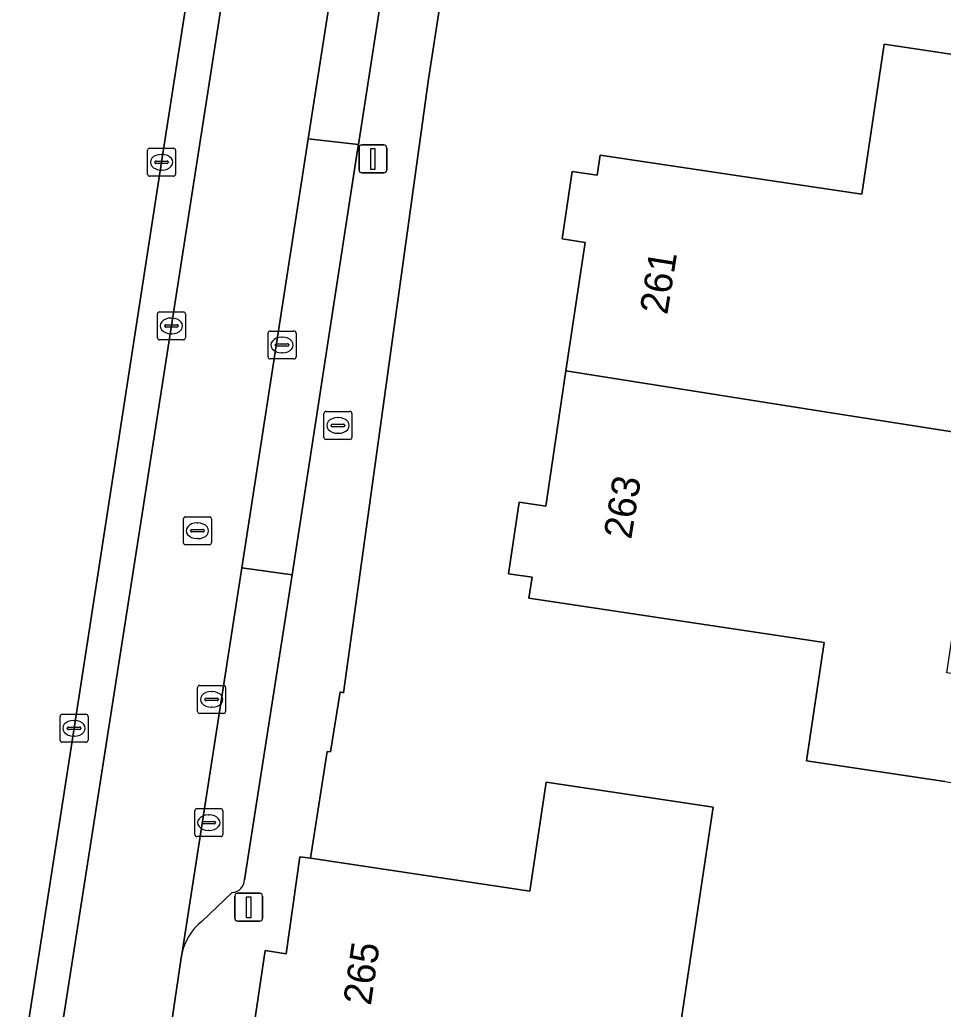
# Model space of a CAD drawing. Extents: x 161483 to 162250, y 379484 to 380833.
# Drawn here: x 161668.81 to 161701.83, y 380594.49 to 380629.86 of the extents above; entities that cross this region are included whole.
import ezdxf

# ---------------------------------------------------------------- set-up
doc = ezdxf.new("R2010")
doc.units = 0
for name, color, linetype in [('IMGEO_Berm_open', 7, 'Continuous'), ('IMGEO_Brandkraan', 7, 'Continuous'), ('IMGEO_Erf', 7, 'Continuous'), ('IMGEO_Kolk', 7, 'Continuous'), ('IMGEO_Lichtmast', 7, 'Continuous'), ('IMGEO_Pand', 7, 'Continuous'), ('IMGEO_Pand_nummerreeks', 7, 'Continuous'), ('IMGEO_Parkeervlak_open', 7, 'Continuous'), ('IMGEO_Rijbaan_lokaal_open', 7, 'Continuous'), ('IMGEO_Rijbaan_regionaal_gesloten', 7, 'Continuous'), ('IMGEO_Rioolput', 7, 'Continuous'), ('IMGEO_Voetpad_open', 7, 'Continuous')]:
    doc.layers.add(name, color=color, linetype=linetype)

msp = doc.modelspace()

# ---------------------------------------------------------------- linework, layer by layer
at = {"layer": 'IMGEO_Berm_open'}
msp.add_lwpolyline([(161680.68, 380668.409), (161680.22, 380665.224), (161677.535, 380648.259), (161673.878, 380624.77), (161670.749, 380604.536), (161668.85, 380592.276), (161670.019, 380592.12), (161670.173, 380593.181), (161670.306, 380593.817), (161673.164, 380612.049), (161679.792, 380654.611), (161681.911, 380668.265), (161681.466, 380668.839)], dxfattribs=at)
at = {"layer": 'IMGEO_Brandkraan'}
for p, q in [((161679.685, 380614.934), (161679.685, 380615.786)), ((161679.76, 380615.86), (161680.612, 380615.86)), ((161680.173, 380615.64), (161680.198, 380615.64)), ((161680.686, 380615.786), (161680.686, 380614.934)), ((161679.944, 380615.354), (161679.944, 380615.366)), ((161680.382, 380615.317), (161679.984, 380615.317)), ((161679.987, 380615.403), (161680.385, 380615.403)), ((161680.428, 380615.366), (161680.428, 380615.354)), ((161680.196, 380615.08), (161680.171, 380615.08)), ((161680.612, 380614.86), (161679.76, 380614.86)), ((161675.168, 380605.141), (161675.168, 380605.993)), ((161675.243, 380606.067), (161676.095, 380606.067)), ((161675.656, 380605.847), (161675.681, 380605.847)), ((161676.169, 380605.993), (161676.169, 380605.141)), ((161675.427, 380605.561), (161675.427, 380605.573)), ((161675.865, 380605.524), (161675.467, 380605.524)), ((161675.47, 380605.61), (161675.868, 380605.61)), ((161675.911, 380605.573), (161675.911, 380605.561)), ((161676.095, 380605.067), (161675.243, 380605.067)), ((161675.679, 380605.287), (161675.654, 380605.287))]:
    msp.add_line(p, q, dxfattribs=at)
for points in [[(161679.685, 380614.934), (161679.685, 380615.786)], [(161679.76, 380615.86), (161680.612, 380615.86)], [(161680.686, 380615.786), (161680.686, 380614.934)], [(161680.612, 380614.86), (161679.76, 380614.86)], [(161675.168, 380605.141), (161675.168, 380605.993)], [(161675.243, 380606.067), (161676.095, 380606.067)], [(161676.169, 380605.993), (161676.169, 380605.141)], [(161676.095, 380605.067), (161675.243, 380605.067)]]:
    msp.add_lwpolyline(points, dxfattribs=at)
for centre, radius, start, end in [((161679.762, 380615.784), 0.0765, 91.552, 178.448), ((161679.762, 380615.784), 0.0765, 91.552, 178.448), ((161680.61, 380615.784), 0.0765, 1.552, 88.448), ((161680.61, 380615.784), 0.0765, 1.552, 88.448), ((161679.984, 380615.363), 0.0403, 85.8775, 175.7526), ((161679.981, 380615.353), 0.0366, 178.938, 274.7102), ((161680.385, 380615.36), 0.043, 264.8664, 352.4533), ((161680.389, 380615.365), 0.0386, 1.7309, 96.639), ((161679.762, 380614.936), 0.0765, 181.552, 268.448), ((161679.762, 380614.936), 0.0765, 181.552, 268.448), ((161680.61, 380614.936), 0.0765, 271.552, 358.448), ((161680.61, 380614.936), 0.0765, 271.552, 358.448), ((161675.245, 380605.991), 0.0765, 91.552, 178.448), ((161675.245, 380605.991), 0.0765, 91.552, 178.448), ((161676.093, 380605.991), 0.0765, 1.552, 88.448), ((161676.093, 380605.991), 0.0765, 1.552, 88.448), ((161675.467, 380605.57), 0.0403, 85.8775, 175.7526), ((161675.464, 380605.56), 0.0366, 178.938, 274.7102), ((161675.868, 380605.567), 0.043, 264.8664, 352.4533), ((161675.872, 380605.572), 0.0386, 1.7309, 96.639), ((161675.245, 380605.143), 0.0765, 181.552, 268.448), ((161675.245, 380605.143), 0.0765, 181.552, 268.448), ((161676.093, 380605.143), 0.0765, 271.552, 358.448), ((161676.093, 380605.143), 0.0765, 271.552, 358.448)]:
    msp.add_arc(centre, radius, start, end, dxfattribs=at)
for centre, major_axis, ratio, start_param, end_param in [((161680.172, 380615.36), (-0.387, 0.002), 0.722429, 4.712389, 7.853982), ((161680.197, 380615.36), (-0.39, 0.002), 0.717154, 1.570796, 4.712389), ((161675.655, 380605.567), (-0.387, 0.002), 0.722429, 4.712389, 7.853982), ((161675.68, 380605.567), (-0.39, 0.002), 0.717154, 1.570796, 4.712389)]:
    msp.add_ellipse(centre, major_axis=major_axis, ratio=ratio, start_param=start_param, end_param=end_param, dxfattribs=at)
at = {"layer": 'IMGEO_Erf'}
for points in [[(161684.141, 380632.376), (161683.425, 380627.743), (161680.38, 380605.802), (161680.26, 380605.833), (161679.923, 380603.696), (161679.803, 380603.707), (161679.209, 380599.887), (161687.051, 380598.715), (161687.633, 380602.612), (161692.578, 380601.873), (161693.597, 380601.721), (161691.87, 380590.21), (161699.267, 380589.1), (161699.623, 380591.473), (161710.946, 380589.774), (161710.382, 380586.016), (161711.341, 380585.872), (161711.262, 380585.528), (161724.808, 380583.386), (161754.33, 380578.833)], [(161701.887, 380602.635), (161696.942, 380603.375), (161697.574, 380607.607), (161687.013, 380609.186), (161687.125, 380609.934), (161686.281, 380610.06), (161686.663, 380612.618), (161687.614, 380612.476), (161688.336, 380617.311), (161689.023, 380621.906), (161688.204, 380622.029), (161688.564, 380624.435), (161689.451, 380624.302), (161689.558, 380625.022), (161694.504, 380624.283), (161698.915, 380623.623), (161699.718, 380628.991), (161703.687, 380628.398)]]:
    msp.add_lwpolyline(points, dxfattribs=at)
at = {"layer": 'IMGEO_Kolk'}
for p, q in [((161673.377, 380624.344), (161673.377, 380625.196)), ((161673.452, 380625.27), (161674.304, 380625.27)), ((161674.378, 380625.196), (161674.378, 380624.344)), ((161673.865, 380625.05), (161673.89, 380625.05)), ((161673.636, 380624.764), (161673.636, 380624.776)), ((161674.074, 380624.727), (161673.676, 380624.727)), ((161673.679, 380624.813), (161674.077, 380624.813)), ((161673.888, 380624.49), (161673.863, 380624.49)), ((161674.12, 380624.776), (161674.12, 380624.764)), ((161674.304, 380624.27), (161673.452, 380624.27)), ((161673.73, 380618.494), (161673.73, 380619.346)), ((161673.805, 380619.42), (161674.657, 380619.42)), ((161674.218, 380619.2), (161674.243, 380619.2)), ((161674.731, 380619.346), (161674.731, 380618.494)), ((161673.989, 380618.914), (161673.989, 380618.926)), ((161674.427, 380618.877), (161674.029, 380618.877)), ((161674.032, 380618.963), (161674.43, 380618.963)), ((161674.473, 380618.926), (161674.473, 380618.914)), ((161674.241, 380618.64), (161674.216, 380618.64)), ((161677.686, 380617.811), (161677.686, 380618.663)), ((161677.761, 380618.737), (161678.613, 380618.737)), ((161678.174, 380618.517), (161678.199, 380618.517)), ((161678.687, 380618.663), (161678.687, 380617.811)), ((161674.657, 380618.42), (161673.805, 380618.42)), ((161677.945, 380618.231), (161677.945, 380618.243)), ((161678.383, 380618.194), (161677.985, 380618.194)), ((161677.988, 380618.28), (161678.386, 380618.28)), ((161678.429, 380618.243), (161678.429, 380618.231)), ((161678.197, 380617.957), (161678.172, 380617.957)), ((161678.613, 380617.737), (161677.761, 380617.737)), ((161670.323, 380605.036), (161671.175, 380605.036)), ((161670.248, 380604.11), (161670.248, 380604.962)), ((161670.736, 380604.816), (161670.761, 380604.816)), ((161671.249, 380604.962), (161671.249, 380604.11)), ((161670.507, 380604.53), (161670.507, 380604.542)), ((161670.945, 380604.493), (161670.547, 380604.493)), ((161670.55, 380604.579), (161670.948, 380604.579)), ((161670.991, 380604.542), (161670.991, 380604.53)), ((161671.175, 380604.036), (161670.323, 380604.036)), ((161670.759, 380604.256), (161670.734, 380604.256)), ((161675.067, 380600.737), (161675.067, 380601.589)), ((161675.142, 380601.663), (161675.994, 380601.663)), ((161676.068, 380601.589), (161676.068, 380600.737)), ((161675.326, 380601.157), (161675.326, 380601.169)), ((161675.764, 380601.12), (161675.366, 380601.12)), ((161675.369, 380601.206), (161675.767, 380601.206)), ((161675.555, 380601.443), (161675.58, 380601.443)), ((161675.81, 380601.169), (161675.81, 380601.157)), ((161675.578, 380600.883), (161675.553, 380600.883)), ((161675.994, 380600.663), (161675.142, 380600.663))]:
    msp.add_line(p, q, dxfattribs=at)
for points in [[(161673.377, 380624.344), (161673.377, 380625.196)], [(161673.452, 380625.27), (161674.304, 380625.27)], [(161674.378, 380625.196), (161674.378, 380624.344)], [(161674.304, 380624.27), (161673.452, 380624.27)], [(161673.73, 380618.494), (161673.73, 380619.346)], [(161673.805, 380619.42), (161674.657, 380619.42)], [(161674.731, 380619.346), (161674.731, 380618.494)], [(161677.686, 380617.811), (161677.686, 380618.663)], [(161677.761, 380618.737), (161678.613, 380618.737)], [(161678.687, 380618.663), (161678.687, 380617.811)], [(161674.657, 380618.42), (161673.805, 380618.42)], [(161678.613, 380617.737), (161677.761, 380617.737)], [(161670.323, 380605.036), (161671.175, 380605.036)], [(161670.248, 380604.11), (161670.248, 380604.962)], [(161671.249, 380604.962), (161671.249, 380604.11)], [(161671.175, 380604.036), (161670.323, 380604.036)], [(161675.067, 380600.737), (161675.067, 380601.589)], [(161675.142, 380601.663), (161675.994, 380601.663)], [(161676.068, 380601.589), (161676.068, 380600.737)], [(161675.994, 380600.663), (161675.142, 380600.663)]]:
    msp.add_lwpolyline(points, dxfattribs=at)
for centre, radius, start, end in [((161673.454, 380625.194), 0.0765, 91.552, 178.448), ((161673.454, 380625.194), 0.0765, 91.552, 178.448), ((161674.302, 380625.194), 0.0765, 1.552, 88.448), ((161674.302, 380625.194), 0.0765, 1.552, 88.448), ((161673.676, 380624.773), 0.0403, 85.8775, 175.7526), ((161673.673, 380624.763), 0.0366, 178.938, 274.7102), ((161674.077, 380624.77), 0.043, 264.8664, 352.4533), ((161674.081, 380624.775), 0.0386, 1.7309, 96.639), ((161673.454, 380624.346), 0.0765, 181.552, 268.448), ((161673.454, 380624.346), 0.0765, 181.552, 268.448), ((161674.302, 380624.346), 0.0765, 271.552, 358.448), ((161674.302, 380624.346), 0.0765, 271.552, 358.448), ((161673.807, 380619.344), 0.0765, 91.552, 178.448), ((161673.807, 380619.344), 0.0765, 91.552, 178.448), ((161674.655, 380619.344), 0.0765, 1.552, 88.448), ((161674.655, 380619.344), 0.0765, 1.552, 88.448), ((161674.029, 380618.923), 0.0403, 85.8775, 175.7526), ((161674.026, 380618.913), 0.0366, 178.938, 274.7102), ((161674.43, 380618.92), 0.043, 264.8664, 352.4533), ((161674.434, 380618.925), 0.0386, 1.7309, 96.639), ((161673.807, 380618.496), 0.0765, 181.552, 268.448), ((161673.807, 380618.496), 0.0765, 181.552, 268.448), ((161674.655, 380618.496), 0.0765, 271.552, 358.448), ((161674.655, 380618.496), 0.0765, 271.552, 358.448), ((161677.763, 380618.661), 0.0765, 91.552, 178.448), ((161677.763, 380618.661), 0.0765, 91.552, 178.448), ((161678.611, 380618.661), 0.0765, 1.552, 88.448), ((161678.611, 380618.661), 0.0765, 1.552, 88.448), ((161677.985, 380618.24), 0.0403, 85.8775, 175.7526), ((161677.982, 380618.23), 0.0366, 178.938, 274.7102), ((161678.386, 380618.237), 0.043, 264.8664, 352.4533), ((161678.39, 380618.242), 0.0386, 1.7309, 96.639), ((161677.763, 380617.813), 0.0765, 181.552, 268.448), ((161677.763, 380617.813), 0.0765, 181.552, 268.448), ((161678.611, 380617.813), 0.0765, 271.552, 358.448), ((161678.611, 380617.813), 0.0765, 271.552, 358.448), ((161670.325, 380604.96), 0.0765, 91.552, 178.448), ((161670.325, 380604.96), 0.0765, 91.552, 178.448), ((161671.173, 380604.96), 0.0765, 1.552, 88.448), ((161671.173, 380604.96), 0.0765, 1.552, 88.448), ((161670.547, 380604.539), 0.0403, 85.8775, 175.7526), ((161670.544, 380604.529), 0.0366, 178.938, 274.7102), ((161670.948, 380604.536), 0.043, 264.8664, 352.4533), ((161670.952, 380604.541), 0.0386, 1.7309, 96.639), ((161670.325, 380604.112), 0.0765, 181.552, 268.448), ((161670.325, 380604.112), 0.0765, 181.552, 268.448), ((161671.173, 380604.112), 0.0765, 271.552, 358.448), ((161671.173, 380604.112), 0.0765, 271.552, 358.448), ((161675.144, 380601.587), 0.0765, 91.552, 178.448), ((161675.144, 380601.587), 0.0765, 91.552, 178.448), ((161675.992, 380601.587), 0.0765, 1.552, 88.448), ((161675.992, 380601.587), 0.0765, 1.552, 88.448), ((161675.366, 380601.166), 0.0403, 85.8775, 175.7526), ((161675.363, 380601.156), 0.0366, 178.938, 274.7102), ((161675.767, 380601.163), 0.043, 264.8664, 352.4533), ((161675.771, 380601.168), 0.0386, 1.7309, 96.639), ((161675.144, 380600.739), 0.0765, 181.552, 268.448), ((161675.144, 380600.739), 0.0765, 181.552, 268.448), ((161675.992, 380600.739), 0.0765, 271.552, 358.448), ((161675.992, 380600.739), 0.0765, 271.552, 358.448)]:
    msp.add_arc(centre, radius, start, end, dxfattribs=at)
for centre, major_axis, ratio, start_param, end_param in [((161673.864, 380624.77), (-0.387, 0.002), 0.722429, 4.712389, 7.853982), ((161673.889, 380624.77), (-0.39, 0.002), 0.717154, 1.570796, 4.712389), ((161674.217, 380618.92), (-0.387, 0.002), 0.722429, 4.712389, 7.853982), ((161674.242, 380618.92), (-0.39, 0.002), 0.717154, 1.570796, 4.712389), ((161678.173, 380618.237), (-0.387, 0.002), 0.722429, 4.712389, 7.853982), ((161678.198, 380618.237), (-0.39, 0.002), 0.717154, 1.570796, 4.712389), ((161670.735, 380604.536), (-0.387, 0.002), 0.722429, 4.712389, 7.853982), ((161670.76, 380604.536), (-0.39, 0.002), 0.717154, 1.570796, 4.712389), ((161675.554, 380601.163), (-0.387, 0.002), 0.722429, 4.712389, 7.853982), ((161675.579, 380601.163), (-0.39, 0.002), 0.717154, 1.570796, 4.712389)]:
    msp.add_ellipse(centre, major_axis=major_axis, ratio=ratio, start_param=start_param, end_param=end_param, dxfattribs=at)
at = {"layer": 'IMGEO_Lichtmast'}
for p, q in [((161680.938, 380624.49), (161680.938, 380625.29)), ((161680.938, 380625.29), (161680.938, 380624.49)), ((161681.038, 380625.39), (161681.828, 380625.39)), ((161681.828, 380625.39), (161681.038, 380625.39)), ((161681.928, 380625.29), (161681.928, 380624.49)), ((161681.928, 380624.49), (161681.928, 380625.29)), ((161681.828, 380624.39), (161681.038, 380624.39)), ((161681.038, 380624.39), (161681.828, 380624.39)), ((161676.497, 380597.74), (161676.497, 380598.54)), ((161676.497, 380598.54), (161676.497, 380597.74)), ((161676.597, 380598.64), (161677.387, 380598.64)), ((161677.387, 380598.64), (161676.597, 380598.64)), ((161677.487, 380598.54), (161677.487, 380597.74)), ((161677.487, 380597.74), (161677.487, 380598.54)), ((161677.387, 380597.64), (161676.597, 380597.64)), ((161676.597, 380597.64), (161677.387, 380597.64))]:
    msp.add_line(p, q, dxfattribs=at)
for points in [[(161681.358, 380625.265), (161681.508, 380625.265), (161681.508, 380624.515), (161681.358, 380624.515), (161681.358, 380625.265)], [(161676.917, 380598.515), (161677.067, 380598.515), (161677.067, 380597.765), (161676.917, 380597.765), (161676.917, 380598.515)]]:
    msp.add_lwpolyline(points, dxfattribs=at)
for centre, start, end in [((161681.038, 380625.29), 90, 180), ((161681.038, 380625.29), 90, 180), ((161681.828, 380625.29), 0, 90), ((161681.828, 380625.29), 360, 90), ((161681.038, 380624.49), 180, 270), ((161681.038, 380624.49), 180, 270), ((161681.828, 380624.49), 270, 0), ((161681.828, 380624.49), 270, 0), ((161676.597, 380598.54), 90, 180), ((161676.597, 380598.54), 90, 180), ((161677.387, 380598.54), 0, 90), ((161677.387, 380598.54), 360, 90), ((161676.597, 380597.74), 180, 270), ((161676.597, 380597.74), 180, 270), ((161677.387, 380597.74), 270, 0), ((161677.387, 380597.74), 270, 0)]:
    msp.add_arc(centre, 0.1, start, end, dxfattribs=at)
at = {"layer": 'IMGEO_Pand'}
for points in [[(161704.389, 380622.805), (161704.543, 380623.834), (161703.038, 380624.059), (161703.687, 380628.398), (161699.718, 380628.991), (161698.915, 380623.623), (161694.504, 380624.283), (161689.558, 380625.022), (161689.451, 380624.302), (161688.564, 380624.435), (161688.204, 380622.029), (161689.023, 380621.906), (161688.336, 380617.311), (161697.597, 380615.849), (161703.216, 380614.962)], [(161703.216, 380614.962), (161697.597, 380615.849), (161688.336, 380617.311), (161687.614, 380612.476), (161686.663, 380612.618), (161686.281, 380610.06), (161687.125, 380609.934), (161687.013, 380609.186), (161697.574, 380607.607), (161696.942, 380603.375), (161701.887, 380602.635), (161702.283, 380602.576), (161702.852, 380606.383), (161701.954, 380606.517)]]:
    msp.add_lwpolyline(points, close=True, dxfattribs=at)
msp.add_lwpolyline([(161710.946, 380589.774), (161699.623, 380591.473), (161699.267, 380589.1), (161691.87, 380590.21), (161693.597, 380601.721), (161692.578, 380601.873), (161687.633, 380602.612), (161687.051, 380598.715), (161679.209, 380599.887), (161678.822, 380599.945), (161678.329, 380596.475), (161677.587, 380596.586), (161677.169, 380593.787), (161677.494, 380593.738), (161677.911, 380593.676), (161677.8, 380592.934), (161686.127, 380591.688), (161686.145, 380591.807), (161688.221, 380591.493), (161687.904, 380589.397), (161682.318, 380590.242), (161682.27, 380589.92), (161711.262, 380585.528)], dxfattribs=at)
at = {"layer": 'IMGEO_Parkeervlak_open'}
for points in [[(161681.749, 380630.803), (161681.815, 380631.23), (161680.036, 380631.48), (161679.125, 380625.608), (161680.917, 380625.4)], [(161680.875, 380625.128), (161680.917, 380625.4), (161679.125, 380625.608), (161676.743, 380610.266), (161678.549, 380610.026)]]:
    msp.add_lwpolyline(points, close=True, dxfattribs=at)
for points in [[(161678.548, 380610.018), (161678.549, 380610.026), (161676.743, 380610.266), (161674.598, 380596.45)], [(161676.839, 380599.119), (161678.548, 380610.018)], [(161675.319, 380597.632), (161676.406, 380598.666)]]:
    msp.add_lwpolyline(points, dxfattribs=at)
for centre, radius, start, end in [((161676.383, 380599.122), 0.456, 272.9483, 359.638), ((161676.521, 380596.088), 1.956, 127.8933, 169.3417)]:
    msp.add_arc(centre, radius, start, end, dxfattribs=at)
at = {"layer": 'IMGEO_Rijbaan_lokaal_open'}
msp.add_lwpolyline([(161681.466, 380668.839), (161681.911, 380668.265), (161679.792, 380654.611), (161673.164, 380612.049), (161670.306, 380593.817), (161670.173, 380593.181), (161674.021, 380592.528), (161674.579, 380596.327), (161674.598, 380596.45), (161676.743, 380610.266), (161679.125, 380625.608), (161680.036, 380631.48), (161681.18, 380638.847), (161684.483, 380660.221)], dxfattribs=at)
at = {"layer": 'IMGEO_Rijbaan_regionaal_gesloten'}
msp.add_lwpolyline([(161664.616, 380562.912), (161665.377, 380568.264), (161666.644, 380577.811), (161667.768, 380585.303), (161668.85, 380592.276), (161670.749, 380604.536), (161673.878, 380624.77), (161677.535, 380648.259)], dxfattribs=at)
msp.add_lwpolyline([(161664.616, 380562.912), (161665.377, 380568.264), (161666.644, 380577.811), (161667.768, 380585.303), (161668.85, 380592.276), (161670.749, 380604.536), (161673.878, 380624.77), (161677.535, 380648.259)], dxfattribs=at)
at = {"layer": 'IMGEO_Rioolput'}
for p, q in [((161674.734, 380612.096), (161675.586, 380612.096)), ((161674.659, 380611.17), (161674.659, 380612.022)), ((161675.147, 380611.876), (161675.172, 380611.876)), ((161675.66, 380612.022), (161675.66, 380611.17)), ((161674.918, 380611.59), (161674.918, 380611.602)), ((161675.356, 380611.553), (161674.958, 380611.553)), ((161674.961, 380611.639), (161675.359, 380611.639)), ((161675.402, 380611.602), (161675.402, 380611.59)), ((161675.586, 380611.096), (161674.734, 380611.096)), ((161675.17, 380611.316), (161675.145, 380611.316))]:
    msp.add_line(p, q, dxfattribs=at)
for points in [[(161674.734, 380612.096), (161675.586, 380612.096)], [(161674.659, 380611.17), (161674.659, 380612.022)], [(161675.66, 380612.022), (161675.66, 380611.17)], [(161675.586, 380611.096), (161674.734, 380611.096)]]:
    msp.add_lwpolyline(points, dxfattribs=at)
for centre, radius, start, end in [((161674.736, 380612.02), 0.0765, 91.552, 178.448), ((161674.736, 380612.02), 0.0765, 91.552, 178.448), ((161675.584, 380612.02), 0.0765, 1.552, 88.448), ((161675.584, 380612.02), 0.0765, 1.552, 88.448), ((161674.958, 380611.599), 0.0403, 85.8775, 175.7526), ((161674.955, 380611.589), 0.0366, 178.938, 274.7102), ((161675.359, 380611.596), 0.043, 264.8664, 352.4533), ((161675.363, 380611.601), 0.0386, 1.7309, 96.639), ((161674.736, 380611.172), 0.0765, 181.552, 268.448), ((161674.736, 380611.172), 0.0765, 181.552, 268.448), ((161675.584, 380611.172), 0.0765, 271.552, 358.448), ((161675.584, 380611.172), 0.0765, 271.552, 358.448)]:
    msp.add_arc(centre, radius, start, end, dxfattribs=at)
for centre, major_axis, ratio, start_param, end_param in [((161675.146, 380611.596), (-0.387, 0.002), 0.722429, 4.712389, 7.853982), ((161675.171, 380611.596), (-0.39, 0.002), 0.717154, 1.570796, 4.712389)]:
    msp.add_ellipse(centre, major_axis=major_axis, ratio=ratio, start_param=start_param, end_param=end_param, dxfattribs=at)
at = {"layer": 'IMGEO_Voetpad_open'}
for points in [[(161677.587, 380596.586), (161678.329, 380596.475), (161678.822, 380599.945), (161679.209, 380599.887), (161679.803, 380603.707), (161679.923, 380603.696), (161680.26, 380605.833), (161680.38, 380605.802), (161683.425, 380627.743), (161684.141, 380632.376), (161689.026, 380663.962), (161687.016, 380664.269)], [(161685.826, 380656.976), (161682.892, 380638.222), (161681.815, 380631.23), (161681.749, 380630.803), (161680.917, 380625.4), (161680.875, 380625.128), (161678.549, 380610.026), (161678.548, 380610.018), (161676.839, 380599.119)], [(161676.406, 380598.666), (161675.319, 380597.632)], [(161676.323, 380586.395), (161676.589, 380588.037), (161676.592, 380588.066), (161677.021, 380590.715), (161677.007, 380590.717), (161677.494, 380593.738), (161677.169, 380593.787), (161677.587, 380596.586)], [(161674.598, 380596.45), (161674.579, 380596.327), (161674.021, 380592.528), (161673.839, 380591.353)]]:
    msp.add_lwpolyline(points, dxfattribs=at)
for centre, radius, start, end in [((161676.383, 380599.122), 0.456, 272.9483, 359.638), ((161676.521, 380596.088), 1.956, 127.8933, 169.3417)]:
    msp.add_arc(centre, radius, start, end, dxfattribs=at)

# ---------------------------------------------------------------- texts
at = {"layer": 'IMGEO_Pand_nummerreeks'}
for s, rotation, p in [('261', 80.8673, (161691.959, 380619.294)), ('263', 80.8673, (161690.669, 380611.264)), ('265', 81.7064, (161681.358, 380594.602))]:
    msp.add_text(s, height=1, rotation=rotation, dxfattribs=at).set_placement(p)

doc.saveas('drawing.dxf')
